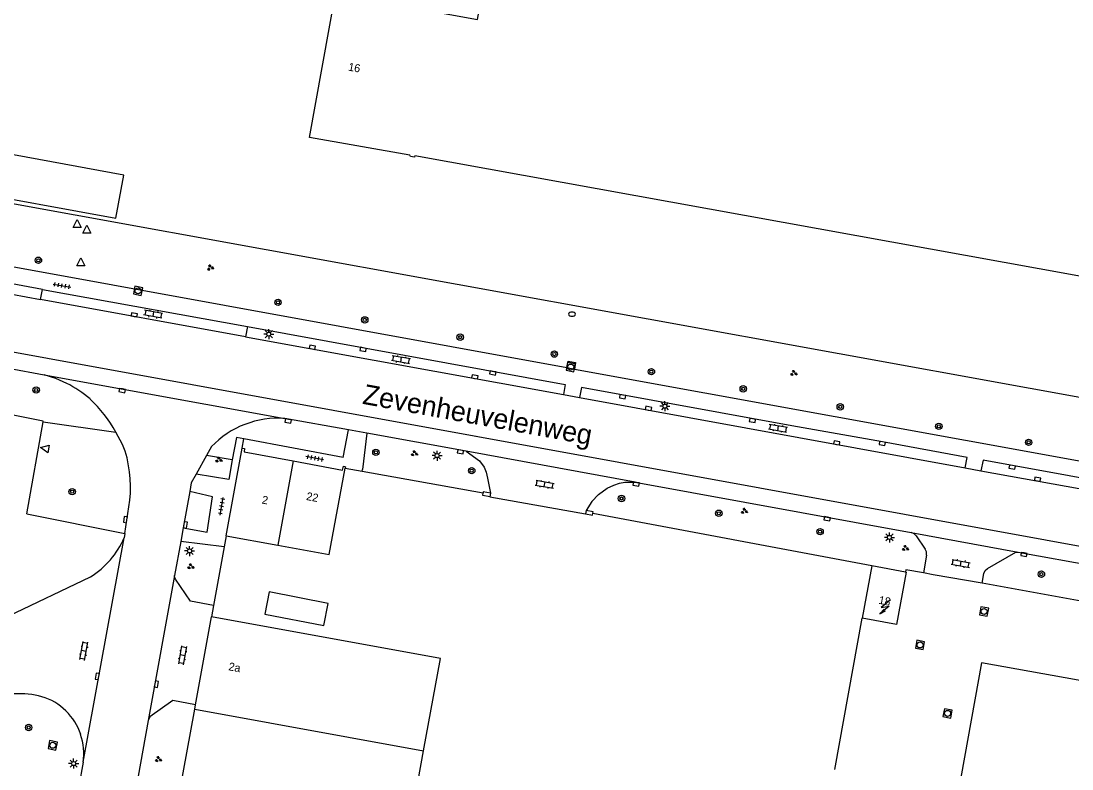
# Model space of a CAD drawing. Extents: x 130998 to 133001, y 398999 to 403002.
# Drawn here: x 132201.3 to 132332.6, y 399545.1 to 399638.5 of the extents above; entities that cross this region are included whole.
import ezdxf

# ---------------------------------------------------------------- set-up
doc = ezdxf.new("R2010")
doc.units = 0
for name, color, linetype in [('gg-afsc-hekwerk', 7, 'Continuous'), ('gg-afsc-muur', 7, 'Continuous'), ('gg-anno-huisnummerreeks BGT', 7, 'Continuous'), ('gg-anno-openbare ruimte label', 7, 'Continuous'), ('gg-bbg-bijgebouw', 7, 'Continuous'), ('gg-bbg-hoofdgebouw', 7, 'Continuous'), ('gg-bbg-luifel en loopbrug', 7, 'Continuous'), ('gg-bbg-tussenscheiding', 7, 'Continuous'), ('gg-knt-verharding', 7, 'Continuous'), ('gg-knt-verharding nz', 7, 'Continuous'), ('gt-grn-groengrens', 7, 'Continuous'), ('gt-grn-vlakafsluiter', 7, 'Continuous'), ('gt-grn-weggrens', 7, 'Continuous'), ('gt-symb-boom', 7, 'Continuous'), ('gt-symb-brandkraan', 7, 'Continuous'), ('gt-symb-groenvak', 7, 'Continuous'), ('gt-symb-klinker verharding', 7, 'Continuous'), ('gt-symb-kolk', 7, 'Continuous'), ('gt-symb-lichtmast', 7, 'Continuous'), ('gt-symb-rioolschacht', 7, 'Continuous'), ('gt-symb-tegel verharding', 7, 'Continuous'), ('gt-symb-trafo symbool', 7, 'Continuous'), ('gt-symb-waterafsluiter', 7, 'Continuous')]:
    doc.layers.add(name, color=color, linetype=linetype)

# ---------------------------------------------------------------- blocks, each defined once
blk = doc.blocks.new('gt0-KOLK')
at = {"layer": 'gt-symb-kolk'}
blk.add_lwpolyline([(0, 0), (0.37, 0), (0.37, 0.4), (-0.38, 0.4), (-0.38, 0), (0, 0)], dxfattribs=at)
blk = doc.blocks.new('gt0-BOOM')
at = {"layer": 'gt-symb-boom'}
for radius in [0.4, 0.2]:
    blk.add_circle((0, 0), radius, dxfattribs=at)
blk = doc.blocks.new('gt0-LMAST')
at = {"layer": 'gt-symb-lichtmast'}
for p, q in [((-0.18, 0.17), (-0.45, 0.44)), ((-0.01, 0.25), (-0.01, 0.62)), ((0.17, 0.17), (0.44, 0.44)), ((-0.26, 0), (-0.63, 0)), ((-0.18, -0.18), (-0.45, -0.45)), ((-0.01, -0.25), (-0.01, -0.63)), ((0.44, -0.45), (0.17, -0.18)), ((0.24, 0), (0.62, 0))]:
    blk.add_line(p, q, dxfattribs=at)
blk.add_circle((-0.01, 0), 0.25, dxfattribs=at)
blk = doc.blocks.new('gt0-KL1')
at = {"layer": 'gt-symb-klinker verharding'}
for p, q in [((-1.15, 0.3), (1.15, 0.3)), ((-1, -0.3), (-1, 0.3)), ((-0.5, 0.3), (-0.5, 0.45)), ((0, -0.3), (0, 0.3)), ((0.5, 0.3), (0.5, 0.45)), ((1, -0.3), (1, 0.3)), ((-1.15, -0.3), (1.15, -0.3)), ((-0.5, -0.45), (-0.5, -0.3)), ((0.5, -0.45), (0.5, -0.3))]:
    blk.add_line(p, q, dxfattribs=at)
blk = doc.blocks.new('gt0-GRVAK')
at = {"layer": 'gt-symb-groenvak'}
for p, q in [((-0.11, 0.19), (-0.23, 0.24)), ((-0.18, 0.15), (0.09, 0.15)), ((-0.09, 0.21), (-0.16, 0.32)), ((-0.05, 0.21), (-0.05, 0.39)), ((0, 0.21), (0.06, 0.32)), ((0.01, 0.19), (0.13, 0.24)), ((0.26, -0.05), (0.2, 0.06)), ((0.3, -0.05), (0.3, 0.13)), ((0.35, -0.05), (0.41, 0.06)), ((-0.24, -0.23), (-0.36, -0.18)), ((-0.32, -0.26), (-0.05, -0.26)), ((-0.23, -0.21), (-0.29, -0.09)), ((-0.18, -0.2), (-0.18, -0.02)), ((-0.14, -0.21), (-0.07, -0.09)), ((-0.12, -0.23), (0, -0.18)), ((0.24, -0.07), (0.12, -0.02)), ((0.17, -0.11), (0.44, -0.11)), ((0.37, -0.07), (0.49, -0.02))]:
    blk.add_line(p, q, dxfattribs=at)
blk = doc.blocks.new('gt0-TEG1')
at = {"layer": 'gt-symb-tegel verharding'}
for p, q in [((-1.12, 0), (1.12, 0)), ((-0.9, -0.25), (-0.9, 0.25)), ((-0.45, -0.25), (-0.45, 0.25)), ((0, -0.25), (0, 0.25)), ((0.45, -0.25), (0.45, 0.25)), ((0.9, -0.25), (0.9, 0.25))]:
    blk.add_line(p, q, dxfattribs=at)
blk = doc.blocks.new('gt0-RS')
at = {"layer": 'gt-symb-rioolschacht'}
blk.add_lwpolyline([(-0.5, -0.5), (0.5, -0.5), (0.5, 0.5), (-0.5, 0.5)], close=True, dxfattribs=at)
blk.add_circle((0, 0), 0.375, dxfattribs=at)
blk = doc.blocks.new('gt0-BR')
at = {"layer": 'gt-symb-brandkraan'}
for centre, radius, start, end in [((-0.24, 0), 0.206, 107.5669, 252.4331), ((0.6, -2.66), 3, 106.892, 107.5669), ((0, -0.69), 0.938, 73.108, 106.892), ((-0.6, -2.66), 3, 72.4331, 73.108), ((0.24, 0), 0.206, 287.567, 72.4331), ((0.6, 2.66), 3, 252.4331, 253.108), ((0, 0.69), 0.938, 253.108, 286.8921), ((-0.6, 2.66), 3, 286.8921, 287.567)]:
    blk.add_arc(centre, radius, start, end, dxfattribs=at)
blk = doc.blocks.new('gt0-WAFSL')
at = {"layer": 'gt-symb-waterafsluiter'}
for p, q in [((-0.5, -0.33), (0, 0.67)), ((0, 0.67), (0.5, -0.33)), ((0.5, -0.33), (-0.5, -0.33))]:
    blk.add_line(p, q, dxfattribs=at)
blk = doc.blocks.new('gt0-HSP')
at = {"layer": 'gt-symb-trafo symbool'}
for points in [[(0.77, 0.75), (-0.53, 0), (0.47, 0), (-0.83, -0.75)], [(-0.22, -0.24), (-0.83, -0.75), (-0.08, -0.48)]]:
    blk.add_lwpolyline(points, dxfattribs=at)

msp = doc.modelspace()

# ---------------------------------------------------------------- linework, layer by layer
at = {"layer": 'gg-afsc-hekwerk'}
for p, q in [((132241.79, 399582.68), (132243.91, 399582.29)), ((132243.91, 399582.29), (132259.02, 399579.58)), ((132259.85, 399579.11), (132271.82, 399576.97)), ((132315.21, 399569.36), (132314, 399569.58)), ((132321.35, 399568.29), (132315.21, 399569.36)), ((132428.83, 399548.73), (132321.35, 399568.29))]:
    msp.add_line(p, q, dxfattribs=at)
for points in [[(132185.48, 399625.08), (132185.44, 399624.83), (132185.09, 399623.63), (132184.56, 399621.17), (132184.17, 399618.67), (132422.74, 399575.36), (132476.16, 399870.45)], [(132272.71, 399577.04), (132307.58, 399570.5), (132307.58, 399570.48)], [(132314, 399569.58), (132311.83, 399569.96), (132311.78, 399569.68)]]:
    msp.add_lwpolyline(points, dxfattribs=at)
at = {"layer": 'gg-afsc-muur'}
for p, q in [((132259.93, 399579.54), (132259.85, 399579.11)), ((132271.9, 399577.4), (132271.82, 399576.97)), ((132226.93, 399574.21), (132226.68, 399572.84)), ((132226.68, 399572.84), (132225.35, 399565.51)), ((132225.35, 399565.51), (132225.1, 399564.12))]:
    msp.add_line(p, q, dxfattribs=at)
for points in [[(132259.85, 399579.11), (132258.96, 399579.27), (132259.02, 399579.58)], [(132259.93, 399579.54), (132259.04, 399579.71), (132259.02, 399579.58)], [(132272.71, 399577.04), (132272.74, 399577.24), (132271.9, 399577.4)], [(132271.82, 399576.97), (132272.67, 399576.81), (132272.71, 399577.04)]]:
    msp.add_lwpolyline(points, dxfattribs=at)
at = {"layer": 'gg-bbg-bijgebouw'}
msp.add_lwpolyline([(132232.28, 399567.21), (132231.74, 399564.43), (132239.12, 399563), (132239.66, 399565.78), (132232.28, 399567.21)], dxfattribs=at)
at = {"layer": 'gg-bbg-hoofdgebouw'}
for p, q in [((132226.93, 399574.21), (132228.91, 399585.19)), ((132226.93, 399574.21), (132233.37, 399573.05)), ((132307.58, 399570.48), (132306.36, 399563.93)), ((132311.78, 399569.68), (132307.58, 399570.48)), ((132223.09, 399553.09), (132225.1, 399564.12)), ((132220.36, 399538.04), (132223, 399552.56)), ((132223, 399552.56), (132223.09, 399553.09))]:
    msp.add_line(p, q, dxfattribs=at)
for points in [[(132454.05, 399775.54), (132418.41, 399578.69), (132399.92, 399582.07), (132402.13, 399594.22), (132402.06, 399594.24), (132402.06, 399594.26), (132250.49, 399621.7), (132250.45, 399621.52), (132249.94, 399621.63), (132249.86, 399621.77), (132237.31, 399623.98), (132240.58, 399641.99), (132258.31, 399638.73), (132288.47, 399805.5)], [(132228.91, 399585.19), (132229.21, 399585.15), (132229.16, 399584.72), (132235.27, 399583.59)], [(132233.37, 399573.05), (132239.8, 399571.88), (132241.79, 399582.68)], [(132235.27, 399583.59), (132241.47, 399582.44), (132241.58, 399582.93), (132241.82, 399582.83), (132241.79, 399582.68)], [(132311.78, 399569.68), (132311.85, 399569.67), (132310.63, 399563.13), (132306.36, 399563.93)], [(132251.58, 399547.36), (132253.68, 399558.9), (132225.1, 399564.12)], [(132405.32, 399543.29), (132321.27, 399558.35), (132310.54, 399498.95)], [(132293.59, 399527.96), (132249.47, 399535.8), (132251.58, 399547.36)]]:
    msp.add_lwpolyline(points, dxfattribs=at)
at = {"layer": 'gg-bbg-luifel en loopbrug'}
msp.add_lwpolyline([(132194.43, 399622.89), (132193.5, 399617.48), (132213.16, 399613.93), (132214.12, 399619.3), (132194.43, 399622.89)], dxfattribs=at)
at = {"layer": 'gg-bbg-tussenscheiding'}
for p, q in [((132235.27, 399583.59), (132233.37, 399573.05)), ((132223, 399552.56), (132251.58, 399547.36))]:
    msp.add_line(p, q, dxfattribs=at)
at = {"layer": 'gg-knt-verharding'}
for p, q in [((132187.21, 399610.22), (132269.45, 399595.26)), ((132203.98, 399604.99), (132186.83, 399608.12)), ((132188.41, 399606.55), (132203.75, 399603.75)), ((132203.75, 399603.75), (132203.98, 399604.99)), ((132203.98, 399604.99), (132229.59, 399600.37)), ((132229.34, 399599.09), (132203.75, 399603.75)), ((132229.59, 399600.37), (132229.34, 399599.09)), ((132229.34, 399599.09), (132269.05, 399591.86)), ((132199.74, 399595.15), (132204.21, 399594.34)), ((132270.43, 399595.06), (132416.27, 399568.57)), ((132204.21, 399594.34), (132234.25, 399588.9)), ((132269.05, 399591.86), (132271.04, 399591.5)), ((132271.04, 399591.5), (132319.21, 399582.72)), ((132202.04, 399576.95), (132204.06, 399588.47)), ((132242.19, 399587.47), (132234.25, 399588.9)), ((132241.53, 399583.99), (132242.19, 399587.47)), ((132244.5, 399587.05), (132242.19, 399587.47)), ((132244.5, 399587.05), (132243.94, 399582.52)), ((132256.88, 399584.79), (132244.5, 399587.05)), ((132225.07, 399585.37), (132224.45, 399584.24)), ((132241.53, 399583.99), (132229.13, 399586.34)), ((132224.45, 399584.24), (132223.18, 399581.94)), ((132278.02, 399580.93), (132256.88, 399584.79)), ((132319.21, 399582.72), (132321.19, 399582.36)), ((132243.91, 399582.29), (132243.94, 399582.52)), ((132259.58, 399581.42), (132259.93, 399579.54)), ((132321.19, 399582.36), (132396.36, 399568.67)), ((132278.02, 399580.93), (132312.48, 399574.63)), ((132222.38, 399579.77), (132221.55, 399575.23)), ((132272.58, 399578.53), (132271.9, 399577.4)), ((132202.04, 399576.95), (132214.27, 399574.5)), ((132221.55, 399575.23), (132221.24, 399573.53)), ((132214.27, 399574.5), (132214.19, 399573.99)), ((132221.24, 399573.53), (132220.47, 399569.26)), ((132226.68, 399572.84), (132221.24, 399573.53)), ((132312.48, 399574.63), (132325.86, 399572.2)), ((132313.1, 399574.21), (132314.23, 399572.56)), ((132325.86, 399572.2), (132411.83, 399556.55)), ((132314.39, 399571.82), (132314, 399569.58)), ((132199.7, 399564.2), (132209.98, 399569.1)), ((132217.18, 399551.16), (132214.98, 399539.03))]:
    msp.add_line(p, q, dxfattribs=at)
for points in [[(132229.59, 399600.37), (132269.25, 399593.11), (132269.05, 399591.86)], [(132269.45, 399595.26), (132269.62, 399596.03), (132270.55, 399595.86), (132270.43, 399595.06)], [(132207.01, 399593.27), (132205.64, 399593.88), (132204.21, 399594.34)], [(132319.21, 399582.72), (132319.47, 399584.02), (132308.91, 399585.95), (132297.58, 399587.95), (132271.32, 399592.74), (132271.04, 399591.5)], [(132204.06, 399588.47), (132204.07, 399588.53), (132195.54, 399590.24), (132195.59, 399590.49), (132195.27, 399590.55)], [(132214.27, 399574.5), (132214.9, 399578.69), (132214.97, 399579.57), (132214.98, 399580.46), (132214.94, 399581.34), (132214.85, 399582.22), (132214.54, 399583.96), (132214.29, 399584.81), (132213.96, 399585.63), (132213.16, 399587.19)], [(132229.13, 399586.34), (132228.2, 399586.51), (132227.69, 399583.7)], [(132256.88, 399584.79), (132258.58, 399583.61), (132259.13, 399582.81), (132259.38, 399582.17), (132259.58, 399581.42)], [(132227.69, 399583.7), (132227.24, 399581.24), (132223.18, 399581.94)], [(132396.64, 399569.98), (132321.46, 399583.68), (132321.19, 399582.36)], [(132223.18, 399581.94), (132222.57, 399580.83), (132222.38, 399579.77)], [(132272.58, 399578.53), (132273.43, 399579.38), (132274.52, 399580.17), (132275.36, 399580.57), (132276.05, 399580.82), (132276.7, 399580.93), (132278.02, 399580.93)], [(132221.55, 399575.23), (132224.54, 399574.67), (132225.22, 399579.09), (132222.38, 399579.77)], [(132321.35, 399568.29), (132321.56, 399569.51), (132321.71, 399569.87), (132321.99, 399570.14), (132325.55, 399572.19), (132325.86, 399572.2)], [(132225.35, 399565.51), (132222.48, 399566.04), (132220.58, 399568.82), (132220.48, 399569.09), (132220.47, 399569.26)], [(132223.09, 399553.09), (132220.24, 399553.65), (132217.4, 399551.6), (132217.18, 399551.16)], [(132209.07, 399545.93), (132203.63, 399515.95), (132203.39, 399515.2)]]:
    msp.add_lwpolyline(points, dxfattribs=at)
for centre, radius, start, end in [((132200.44, 399580.32), 14.52, 49.2396, 63.136), ((132196.48, 399577.44), 19.32, 30.2988, 45.9052), ((132233.44, 399577.29), 11.63, 86.0342, 136.0275), ((132204.31, 399578.24), 10.75, 301.7969, 336.7135), ((132312.27, 399573.64), 1.01, 33.8229, 77.8712), ((132313.44, 399572), 0.969, 349.3953, 35.4491), ((132201.29, 399545.28), 9.22, 73.4667, 95.1614), ((132201.88, 399547.29), 7.13, 45.2478, 73.4246), ((132201.58, 399546.98), 7.57, 18.6249, 45.2429), ((132201.54, 399546.98), 7.6, 352.0682, 18.5708)]:
    msp.add_arc(centre, radius, start, end, dxfattribs=at)
at = {"layer": 'gg-knt-verharding nz'}
for p, q in [((132209.07, 399545.93), (132214.19, 399573.99)), ((132220.47, 399569.26), (132217.18, 399551.16))]:
    msp.add_line(p, q, dxfattribs=at)
msp.add_lwpolyline([(132186.95, 399599.64), (132329.25, 399573.74), (132412.21, 399558.61)], dxfattribs=at)
at = {"layer": 'gt-grn-groengrens'}
for p, q in [((132204.06, 399588.47), (132213.16, 399587.19)), ((132227.69, 399583.7), (132224.45, 399584.24))]:
    msp.add_line(p, q, dxfattribs=at)
at = {"layer": 'gt-grn-vlakafsluiter'}
msp.add_line((132302.95, 399545.04), (132306.36, 399563.93), dxfattribs=at)
at = {"layer": 'gt-grn-weggrens'}
for p, q in [((132269.45, 399595.26), (132270.43, 399595.06)), ((132228.91, 399585.19), (132229.13, 399586.34))]:
    msp.add_line(p, q, dxfattribs=at)

# ---------------------------------------------------------------- block references
at = {"layer": 'gt-symb-boom'}
for p in [(132203.47, 399608.65), (132233.4, 399603.4), (132244.23, 399601.2), (132256.15, 399599.04), (132267.91, 399596.93), (132280.03, 399594.73), (132203.19, 399592.44), (132291.5, 399592.59), (132303.62, 399590.34), (132315.93, 399587.9), (132327.15, 399585.9), (132245.62, 399584.66), (132257.59, 399582.36), (132207.69, 399579.74), (132276.3, 399578.89), (132288.45, 399577.04), (132301.1, 399574.74), (132328.74, 399569.43), (132202.26, 399550.28)]:
    msp.add_blockref('gt0-BOOM', p, dxfattribs=at)
at = {"layer": 'gt-symb-brandkraan'}
msp.add_blockref('gt0-BR', (132270.11, 399601.91), dxfattribs=at)
at = {"layer": 'gt-symb-groenvak'}
msp.add_blockref('gt0-GRVAK', (132224.94, 399607.73), dxfattribs=at)
for p, rotation in [((132297.8, 399594.54), -10.30997039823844), ((132225.99, 399583.72), -10.30997039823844), ((132250.42, 399584.51), -10.30997039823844), ((132291.64, 399577.31), -10.30997039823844), ((132311.74, 399572.67), -10.30997039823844), ((132222.49, 399570.37), -10.30997039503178), ((132218.44, 399546.29), -10.30997039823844)]:
    msp.add_blockref('gt0-GRVAK', p, dxfattribs=dict(at, rotation=rotation))
at = {"layer": 'gt-symb-klinker verharding'}
for p, rotation in [((132217.8, 399601.9), 169.5106101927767), ((132248.74, 399596.23), 169.74640197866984), ((132295.83, 399587.65), 169.74640197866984), ((132266.71, 399580.66), -10.30997039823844), ((132318.67, 399570.77), -10.25359802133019), ((132209.15, 399559.84), 79.69002960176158), ((132221.49, 399559.3), 79.69002960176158)]:
    msp.add_blockref('gt0-KL1', p, dxfattribs=dict(at, rotation=rotation))
at = {"layer": 'gt-symb-kolk'}
for p, rotation in [((132215.41, 399601.63), -10.017934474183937), ((132237.65, 399597.59), -10.658361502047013), ((132244.05, 399597.71), 169.69002960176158), ((132257.94, 399593.89), -10.658361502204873), ((132260.25, 399594.77), 169.63367739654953), ((132213.96, 399592.57), 169.5773454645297), ((132276.47, 399591.81), 169.63367739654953), ((132279.64, 399589.94), -10.30997039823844), ((132234.69, 399588.77), 169.69002960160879), ((132292.67, 399588.83), 169.80279443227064), ((132303.15, 399585.65), -10.140793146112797), ((132308.9, 399585.95), 169.63367739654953), ((132256.21, 399584.91), 169.85920685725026), ((132325.12, 399583), 169.4542656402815), ((132328.24, 399581.11), -10.309970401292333), ((132278.16, 399580.9), 169.98206552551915), ((132214.53, 399576.23), 81.65913313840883), ((132221.62, 399575.61), -100.197205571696), ((132302.01, 399576.55), 169.21838326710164), ((132326.59, 399572.09), 169.63367739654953), ((132211.02, 399556.64), 80.03848340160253), ((132218.01, 399555.72), -100.30997039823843)]:
    msp.add_blockref('gt0-KOLK', p, dxfattribs=dict(at, rotation=rotation))
at = {"layer": 'gt-symb-lichtmast'}
for p in [(132232.25, 399599.42), (132281.73, 399590.42), (132253.27, 399584.24), (132309.77, 399574.03), (132222.36, 399572.33), (132207.88, 399545.77)]:
    msp.add_blockref('gt0-LMAST', p, dxfattribs=at)
at = {"layer": 'gt-symb-rioolschacht'}
for p, rotation in [((132215.92, 399604.83), -101.29870020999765), ((132269.95, 399595.31), -10.074332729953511), ((132321.58, 399564.77), -100.30997039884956), ((132313.58, 399560.59), -100.30997039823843), ((132317.03, 399552.04), -100.30997039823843), ((132205.27, 399548.05), 78.99333582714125)]:
    msp.add_blockref('gt0-RS', p, dxfattribs=dict(at, rotation=rotation))
at = {"layer": 'gt-symb-tegel verharding'}
for p, rotation in [((132206.41, 399605.48), -10.25359802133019), ((132237.98, 399583.94), 169.2746980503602), ((132226.35, 399577.91), 79.80279442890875)]:
    msp.add_blockref('gt0-TEG1', p, dxfattribs=dict(at, rotation=rotation))
at = {"layer": 'gt-symb-trafo symbool', "rotation": 9.443474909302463}
msp.add_blockref('gt0-HSP', (132309.27, 399565.35), dxfattribs=at)
at = {"layer": 'gt-symb-waterafsluiter'}
for p in [(132208.3, 399613.09), (132209.5, 399612.37), (132208.78, 399608.3)]:
    msp.add_blockref('gt0-WAFSL', p, dxfattribs=at)
at = {"layer": 'gt-symb-waterafsluiter', "rotation": 79.57734546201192}
msp.add_blockref('gt0-WAFSL', (132204.41, 399585.13), dxfattribs=at)

# ---------------------------------------------------------------- texts
at = {"layer": 'gg-anno-huisnummerreeks BGT'}
for s, rotation, p in [('16', 349.7, (132242.11, 399632.36)), ('2', 349.8, (132231.33, 399578.27)), ('22', 349.5, (132236.87, 399578.71)), ('18', 349.3, (132308.35, 399565.75)), ('2a', 349.7, (132227.16, 399557.44))]:
    msp.add_text(s, height=1, rotation=rotation, dxfattribs=at).set_placement(p)
at = {"layer": 'gg-anno-openbare ruimte label'}
msp.add_text('Zevenheuvelenweg', height=2.5, rotation=349.7, dxfattribs=at).set_placement((132243.85, 399590.73))

doc.saveas('drawing.dxf')
